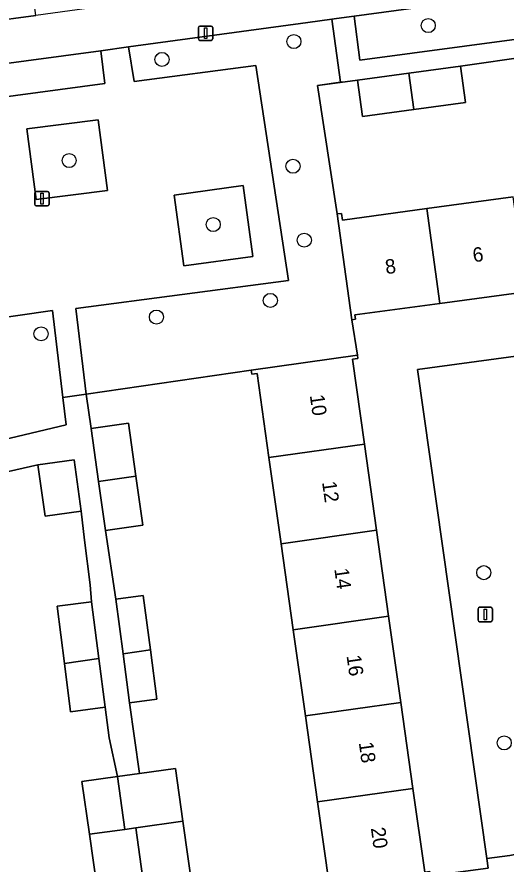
# Model space of a CAD drawing. Extents: x 159053 to 160042, y 380449 to 381423.
# Drawn here: x 159611.8 to 159645.7, y 380865.8 to 380924.7 of the extents above; entities that cross this region are included whole.
import ezdxf

# ---------------------------------------------------------------- set-up
doc = ezdxf.new("R2010")
doc.units = 0
for name, color, linetype in [('IMGEO_Boom', 7, 'Continuous'), ('IMGEO_Erf', 7, 'Continuous'), ('IMGEO_Groenvoorziening', 7, 'Continuous'), ('IMGEO_Lichtmast', 7, 'Continuous'), ('IMGEO_Muur', 7, 'Continuous'), ('IMGEO_Pand', 7, 'Continuous'), ('IMGEO_Pand_nummerreeks', 7, 'Continuous'), ('IMGEO_Rijbaan_lokaal_open', 7, 'Continuous'), ('IMGEO_Voetpad_open', 7, 'Continuous')]:
    doc.layers.add(name, color=color, linetype=linetype)

msp = doc.modelspace()

# ---------------------------------------------------------------- linework, layer by layer
at = {"layer": 'IMGEO_Boom'}
for centre in [(159640.333, 380924.133), (159630.998, 380923.018), (159621.832, 380921.776), (159615.383, 380914.749), (159630.933, 380914.353), (159625.393, 380910.3), (159631.719, 380909.213), (159629.36, 380905.022), (159621.444, 380903.868), (159613.429, 380902.7), (159644.188, 380886.099), (159645.61, 380874.264)]:
    msp.add_circle(centre, 0.489, dxfattribs=at)
at = {"layer": 'IMGEO_Erf'}
for points in [[(159647.417, 380921.996), (159642.569, 380921.317), (159642.914, 380918.776), (159639.326, 380918.289), (159635.759, 380917.804), (159635.414, 380920.346), (159634.558, 380920.23), (159634.236, 380920.186), (159632.645, 380919.97), (159634.012, 380911.033), (159634.3, 380911.072), (159634.362, 380910.614), (159640.228, 380911.41), (159646.235, 380912.225)], [(159633.465, 380864.281), (159632.637, 380870.159), (159631.794, 380876.144), (159630.951, 380882.129), (159630.108, 380888.113), (159629.265, 380894.098), (159628.44, 380899.951), (159628.076, 380899.9), (159628.036, 380900.184), (159616.574, 380898.507), (159616.912, 380896.131), (159619.505, 380896.497), (159620.026, 380892.796), (159620.504, 380889.404), (159617.911, 380889.038), (159618.628, 380884.258), (159620.534, 380884.509), (159621.031, 380880.73), (159621.481, 380877.303), (159619.575, 380877.052), (159620.278, 380872.138), (159622.764, 380872.488), (159623.281, 380868.821), (159624.389, 380860.956)], [(159617.667, 380861.688), (159616.791, 380867.907), (159616.274, 380871.574), (159618.739, 380871.921), (159618.166, 380874.604), (159617.89, 380876.74), (159615.486, 380876.429), (159615.06, 380879.793), (159614.557, 380883.765), (159616.942, 380884.074), (159616.837, 380885.251), (159616.442, 380888.346), (159616.225, 380890.378), (159613.706, 380890.023), (159613.203, 380893.594), (159606.152, 380892.002), (159603.375, 380891.375), (159602.978, 380891.277), (159604.411, 380885.452), (159605.857, 380879.572), (159607.304, 380873.691), (159608.75, 380867.811), (159610.162, 380862.072)]]:
    msp.add_lwpolyline(points, dxfattribs=at)
msp.add_lwpolyline([(159644.397, 380866.22), (159639.587, 380900.219), (159659.923, 380902.978), (159659.339, 380906.963), (159659.08, 380906.928), (159659.037, 380907.242), (159653.141, 380906.442), (159647.135, 380905.627), (159641.127, 380904.811), (159635.231, 380904.011), (159635.271, 380903.714), (159635.01, 380903.679), (159635.407, 380901.222), (159635.439, 380900.995), (159635.058, 380900.941), (159635.89, 380895.032), (159636.733, 380889.047), (159637.576, 380883.063), (159638.419, 380877.078), (159639.262, 380871.093), (159640.082, 380865.274), (159640.447, 380865.326), (159640.492, 380865.011), (159644.492, 380865.548)], close=True, dxfattribs=at)
at = {"layer": 'IMGEO_Groenvoorziening'}
for points in [[(159657.034, 380924.591), (159662.385, 380925.305), (159661.951, 380928.424), (159635.172, 380924.779), (159635.576, 380921.73)], [(159634.012, 380911.033), (159632.645, 380919.97), (159634.236, 380920.186), (159633.635, 380924.569), (159631.976, 380924.344), (159619.506, 380922.646), (159619.89, 380920.249), (159628.343, 380921.357), (159630.629, 380906.415), (159615.836, 380904.464), (159616.574, 380898.507), (159628.036, 380900.184), (159635.407, 380901.222), (159635.01, 380903.679)], [(159602.341, 380920.33), (159602.664, 380918.065), (159617.868, 380920.101), (159617.576, 380922.385)], [(159613.092, 380912.047), (159618.058, 380912.661), (159617.403, 380917.586), (159612.44, 380916.964)], [(159623.346, 380907.422), (159628.144, 380908.07), (159627.483, 380913.007), (159622.689, 380912.351)], [(159614.224, 380904.331), (159604.899, 380902.972), (159605.681, 380896.119), (159605.903, 380894.175), (159615.183, 380896.371), (159614.941, 380898.274)], [(159644.492, 380865.548), (159640.492, 380865.011), (159633.145, 380863.976), (159633.448, 380862), (159625.123, 380861.04), (159625.902, 380857.489), (159651.467, 380863.624), (159650.538, 380867.366), (159646.003, 380866.431), (159644.397, 380866.22)]]:
    msp.add_lwpolyline(points, close=True, dxfattribs=at)
at = {"layer": 'IMGEO_Lichtmast'}
for p, q in [((159624.369, 380923.2), (159624.369, 380924)), ((159624.369, 380924), (159624.369, 380923.2)), ((159624.469, 380924.1), (159625.259, 380924.1)), ((159625.259, 380924.1), (159624.469, 380924.1)), ((159625.359, 380924), (159625.359, 380923.2)), ((159625.359, 380923.2), (159625.359, 380924)), ((159625.259, 380923.1), (159624.469, 380923.1)), ((159624.469, 380923.1), (159625.259, 380923.1)), ((159612.998, 380911.697), (159612.998, 380912.497)), ((159612.998, 380912.497), (159612.998, 380911.697)), ((159613.098, 380912.597), (159613.888, 380912.597)), ((159613.888, 380912.597), (159613.098, 380912.597)), ((159613.988, 380912.497), (159613.988, 380911.697)), ((159613.988, 380911.697), (159613.988, 380912.497)), ((159613.888, 380911.597), (159613.098, 380911.597)), ((159613.098, 380911.597), (159613.888, 380911.597)), ((159643.797, 380882.791), (159643.797, 380883.591)), ((159643.797, 380883.591), (159643.797, 380882.791)), ((159643.897, 380883.691), (159644.687, 380883.691)), ((159644.687, 380883.691), (159643.897, 380883.691)), ((159644.787, 380883.591), (159644.787, 380882.791)), ((159644.787, 380882.791), (159644.787, 380883.591)), ((159644.687, 380882.691), (159643.897, 380882.691)), ((159643.897, 380882.691), (159644.687, 380882.691))]:
    msp.add_line(p, q, dxfattribs=at)
for points in [[(159624.789, 380923.975), (159624.939, 380923.975), (159624.939, 380923.225), (159624.789, 380923.225), (159624.789, 380923.975)], [(159613.418, 380912.472), (159613.568, 380912.472), (159613.568, 380911.722), (159613.418, 380911.722), (159613.418, 380912.472)], [(159644.217, 380883.566), (159644.367, 380883.566), (159644.367, 380882.816), (159644.217, 380882.816), (159644.217, 380883.566)]]:
    msp.add_lwpolyline(points, dxfattribs=at)
for centre, start, end in [((159624.469, 380924), 90, 180), ((159624.469, 380924), 90, 180), ((159625.259, 380924), 0, 90), ((159625.259, 380924), 360, 90), ((159624.469, 380923.2), 180, 270), ((159624.469, 380923.2), 180, 270), ((159625.259, 380923.2), 270, 0), ((159625.259, 380923.2), 270, 0), ((159613.098, 380912.497), 90, 180), ((159613.098, 380912.497), 90, 180), ((159613.888, 380912.497), 0, 90), ((159613.888, 380912.497), 360, 90), ((159613.098, 380911.697), 180, 270), ((159613.098, 380911.697), 180, 270), ((159613.888, 380911.697), 270, 0), ((159613.888, 380911.697), 270, 0), ((159643.897, 380883.591), 90, 180), ((159643.897, 380883.591), 90, 180), ((159644.687, 380883.591), 0, 90), ((159644.687, 380883.591), 360, 90), ((159643.897, 380882.791), 180, 270), ((159643.897, 380882.791), 180, 270), ((159644.687, 380882.791), 270, 0), ((159644.687, 380882.791), 270, 0)]:
    msp.add_arc(centre, 0.1, start, end, dxfattribs=at)
at = {"layer": 'IMGEO_Muur'}
for points in [[(159647.417, 380921.996), (159642.569, 380921.317)], [(159632.645, 380919.97), (159634.558, 380920.23)], [(159634.012, 380911.033), (159632.645, 380919.97)], [(159634.558, 380920.23), (159635.414, 380920.346)], [(159616.574, 380898.507), (159628.036, 380900.184)]]:
    msp.add_lwpolyline(points, dxfattribs=at)
at = {"layer": 'IMGEO_Pand'}
for points in [[(159607.475, 380928.135), (159605.848, 380927.915), (159605.616, 380927.884), (159606.154, 380923.905), (159613.067, 380924.84), (159612.528, 380928.819)], [(159638.98, 380920.83), (159639.326, 380918.289), (159642.914, 380918.776), (159642.569, 380921.317)], [(159638.98, 380920.83), (159635.414, 380920.346), (159635.759, 380917.804), (159639.326, 380918.289)], [(159641.127, 380904.811), (159647.135, 380905.627), (159646.235, 380912.225), (159640.228, 380911.41)], [(159641.127, 380904.811), (159640.228, 380911.41), (159634.362, 380910.614), (159634.3, 380911.072), (159634.012, 380911.033), (159635.01, 380903.679), (159635.271, 380903.714), (159635.231, 380904.011)], [(159629.265, 380894.098), (159635.89, 380895.032), (159635.058, 380900.941), (159635.439, 380900.995), (159635.407, 380901.222), (159628.036, 380900.184), (159628.076, 380899.9), (159628.44, 380899.951)], [(159620.026, 380892.796), (159619.505, 380896.497), (159616.912, 380896.131), (159617.433, 380892.43)], [(159629.265, 380894.098), (159630.108, 380888.113), (159636.733, 380889.047), (159635.89, 380895.032)], [(159613.203, 380893.594), (159613.706, 380890.023), (159616.225, 380890.378), (159615.722, 380893.949)], [(159620.026, 380892.796), (159617.433, 380892.43), (159617.911, 380889.038), (159620.504, 380889.404)], [(159636.733, 380889.047), (159630.108, 380888.113), (159630.951, 380882.129), (159637.576, 380883.063)], [(159617.452, 380880.129), (159616.942, 380884.074), (159614.557, 380883.765), (159615.06, 380879.793)], [(159621.031, 380880.73), (159620.534, 380884.509), (159618.628, 380884.258), (159619.127, 380880.462)], [(159631.794, 380876.144), (159638.419, 380877.078), (159637.576, 380883.063), (159630.951, 380882.129)], [(159621.031, 380880.73), (159619.127, 380880.462), (159619.575, 380877.052), (159621.481, 380877.303)], [(159617.452, 380880.129), (159615.06, 380879.793), (159615.486, 380876.429), (159617.89, 380876.74)], [(159632.637, 380870.159), (159639.262, 380871.093), (159638.419, 380877.078), (159631.794, 380876.144)], [(159620.278, 380872.138), (159618.739, 380871.921), (159619.256, 380868.254), (159620.014, 380868.361), (159623.281, 380868.821), (159622.764, 380872.488)], [(159618.739, 380871.921), (159616.274, 380871.574), (159616.791, 380867.907), (159619.256, 380868.254)], [(159632.637, 380870.159), (159633.465, 380864.281), (159633.109, 380864.231), (159633.145, 380863.976), (159640.492, 380865.011), (159640.447, 380865.326), (159640.082, 380865.274), (159639.262, 380871.093)], [(159623.281, 380868.821), (159620.014, 380868.361), (159620.872, 380862.14), (159620.731, 380862.119), (159620.963, 380860.473), (159624.389, 380860.956)], [(159620.014, 380868.361), (159619.256, 380868.254), (159616.791, 380867.907), (159617.667, 380861.688), (159620.731, 380862.119), (159620.872, 380862.14)]]:
    msp.add_lwpolyline(points, close=True, dxfattribs=at)
at = {"layer": 'IMGEO_Rijbaan_lokaal_open'}
msp.add_lwpolyline([(159655.003, 380895.723), (159661.723, 380897.355), (159668.926, 380899.093), (159668.978, 380898.878), (159669.121, 380898.99), (159668.857, 380900.873), (159668.411, 380904.055), (159664.953, 380903.661), (159659.923, 380902.978), (159639.587, 380900.219), (159644.397, 380866.22), (159646.003, 380866.431), (159650.538, 380867.366), (159654.991, 380868.149), (159661.427, 380869.583), (159661.294, 380870.128), (159660.85, 380871.932)], close=True, dxfattribs=at)
at = {"layer": 'IMGEO_Voetpad_open'}
for points in [[(159619.506, 380922.646), (159631.976, 380924.344), (159633.635, 380924.569), (159633.957, 380924.613), (159635.172, 380924.779), (159661.951, 380928.424), (159664.943, 380928.827), (159671.792, 380929.748), (159673.297, 380929.95), (159685.425, 380931.581), (159696.769, 380933.107), (159700.436, 380931.909), (159695.431, 380937.204), (159695.31, 380937.496), (159695.017, 380937.616)], [(159689.529, 380935.155), (159684.951, 380934.595), (159678.267, 380933.693), (159632.229, 380927.466), (159625.388, 380926.542), (159613.067, 380924.84), (159606.154, 380923.905), (159561.167, 380917.833), (159554.315, 380916.905), (159545.92, 380915.197)], [(159553.579, 380913.74), (159554.867, 380913.913), (159570.184, 380915.974), (159571.378, 380916.137), (159579.57, 380917.254), (159580.702, 380917.409), (159583.604, 380917.804), (159584.602, 380917.941), (159599.101, 380919.918), (159602.341, 380920.33), (159617.576, 380922.385), (159619.506, 380922.646)]]:
    msp.add_lwpolyline(points, dxfattribs=at)
for points in [[(159656.836, 380923.275), (159662.59, 380923.833), (159662.385, 380925.305), (159657.034, 380924.591), (159635.576, 380921.73), (159635.172, 380924.779), (159633.957, 380924.613), (159633.635, 380924.569), (159634.236, 380920.186), (159634.558, 380920.23), (159635.414, 380920.346), (159638.98, 380920.83), (159642.569, 380921.317), (159647.417, 380921.996), (159650.957, 380922.477)], [(159604.899, 380902.972), (159614.224, 380904.331), (159614.941, 380898.274), (159616.574, 380898.507), (159615.836, 380904.464), (159630.629, 380906.415), (159628.343, 380921.357), (159619.89, 380920.249), (159619.506, 380922.646), (159617.576, 380922.385), (159617.868, 380920.101), (159602.664, 380918.065), (159602.341, 380920.33), (159599.101, 380919.918), (159599.558, 380916.39), (159599.677, 380915.469), (159602.24, 380895.689), (159605.681, 380896.119)], [(159613.092, 380912.047), (159612.44, 380916.964), (159617.403, 380917.586), (159618.058, 380912.661)], [(159623.346, 380907.422), (159622.689, 380912.351), (159627.483, 380913.007), (159628.144, 380908.07)], [(159619.127, 380880.462), (159618.628, 380884.258), (159617.911, 380889.038), (159617.433, 380892.43), (159616.912, 380896.131), (159616.574, 380898.507), (159614.941, 380898.274), (159615.183, 380896.371), (159605.903, 380894.175), (159606.152, 380892.002), (159613.203, 380893.594), (159615.722, 380893.949), (159616.225, 380890.378), (159616.442, 380888.346), (159616.837, 380885.251), (159616.942, 380884.074), (159617.452, 380880.129), (159617.89, 380876.74), (159618.166, 380874.604), (159618.739, 380871.921), (159620.278, 380872.138), (159619.575, 380877.052)]]:
    msp.add_lwpolyline(points, close=True, dxfattribs=at)

# ---------------------------------------------------------------- texts
at = {"layer": 'IMGEO_Pand_nummerreeks'}
for s, rotation, p in [('6', 7.7291, (159643.481, 380907.673)), ('8', 7.7291, (159637.404, 380906.849)), ('10', 278.01784, (159632.1, 380898.418)), ('12', 278.01784, (159632.95, 380892.39)), ('14', 278.01784, (159633.8, 380886.352)), ('16', 278.01784, (159634.651, 380880.317)), ('18', 278.01784, (159635.501, 380874.279)), ('20', 278.01784, (159636.339, 380868.334))]:
    msp.add_text(s, height=1, rotation=rotation, dxfattribs=at).set_placement(p)

doc.saveas('drawing.dxf')
